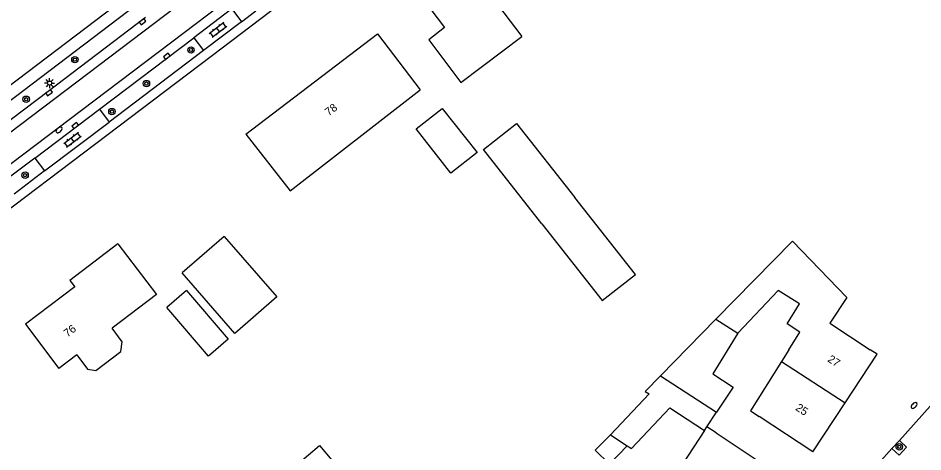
# Model space of a CAD drawing. Extents: x 136000 to 141014, y 402000 to 403500.
# Drawn here: x 138375.4 to 138488.5, y 402987.2 to 403041.5 of the extents above; entities that cross this region are included whole.
import ezdxf

# ---------------------------------------------------------------- set-up
doc = ezdxf.new("R2010")
doc.units = 0
for name, color, linetype in [('gg-anno-huisnummerreeks BGT', 7, 'Continuous'), ('gg-bbg-bijgebouw', 7, 'Continuous'), ('gg-bbg-gedigitaliseerde bebouwing', 7, 'Continuous'), ('gg-bbg-gedigitaliseerde bijgebouw', 7, 'Continuous'), ('gg-bbg-hoofdgebouw', 7, 'Continuous'), ('gg-bbg-tussenscheiding', 7, 'Continuous'), ('gg-knt-verharding', 7, 'Continuous'), ('gg-knt-verharding nz', 7, 'Continuous'), ('gt-symb-boom', 7, 'Continuous'), ('gt-symb-brandkraan', 7, 'Continuous'), ('gt-symb-klinker verharding', 7, 'Continuous'), ('gt-symb-kolk', 7, 'Continuous'), ('gt-symb-lichtmast', 7, 'Continuous')]:
    doc.layers.add(name, color=color, linetype=linetype)

# ---------------------------------------------------------------- blocks, each defined once
blk = doc.blocks.new('gt0-BR')
at = {"layer": 'gt-symb-brandkraan'}
for centre, radius, start, end in [((-0.24, 0), 0.206, 107.5669, 252.4331), ((0.6, -2.66), 3, 106.892, 107.5669), ((0, -0.69), 0.938, 73.108, 106.892), ((-0.6, -2.66), 3, 72.4331, 73.108), ((0.24, 0), 0.206, 287.567, 72.4331), ((0.6, 2.66), 3, 252.4331, 253.108), ((0, 0.69), 0.938, 253.108, 286.8921), ((-0.6, 2.66), 3, 286.8921, 287.567)]:
    blk.add_arc(centre, radius, start, end, dxfattribs=at)
blk = doc.blocks.new('gt0-KL1')
at = {"layer": 'gt-symb-klinker verharding'}
for p, q in [((-1.15, 0.3), (1.15, 0.3)), ((-1, -0.3), (-1, 0.3)), ((-0.5, 0.3), (-0.5, 0.45)), ((0, -0.3), (0, 0.3)), ((0.5, 0.3), (0.5, 0.45)), ((1, -0.3), (1, 0.3)), ((-1.15, -0.3), (1.15, -0.3)), ((-0.5, -0.45), (-0.5, -0.3)), ((0.5, -0.45), (0.5, -0.3))]:
    blk.add_line(p, q, dxfattribs=at)
blk = doc.blocks.new('gt0-BOOM')
at = {"layer": 'gt-symb-boom'}
for radius in [0.4, 0.2]:
    blk.add_circle((0, 0), radius, dxfattribs=at)
blk = doc.blocks.new('gt0-KOLK')
at = {"layer": 'gt-symb-kolk'}
blk.add_lwpolyline([(0, 0), (0.38, 0), (0.38, 0.4), (-0.37, 0.4), (-0.37, 0), (0, 0)], dxfattribs=at)
blk = doc.blocks.new('gt0-LMAST')
at = {"layer": 'gt-symb-lichtmast'}
for p, q in [((-0.18, 0.17), (-0.45, 0.44)), ((0, 0.25), (0, 0.62)), ((0.17, 0.17), (0.44, 0.44)), ((-0.25, 0), (-0.63, 0)), ((-0.18, -0.18), (-0.45, -0.45)), ((0, -0.25), (0, -0.63)), ((0.44, -0.45), (0.17, -0.18)), ((0.25, 0), (0.62, 0))]:
    blk.add_line(p, q, dxfattribs=at)
blk.add_circle((0, 0), 0.25, dxfattribs=at)

msp = doc.modelspace()

# ---------------------------------------------------------------- linework, layer by layer
at = {"layer": 'gg-bbg-bijgebouw'}
for p, q in [((138401.21, 403014.17), (138395.94, 403009.59)), ((138396.48, 403007.41), (138394.01, 403005.29))]:
    msp.add_line(p, q, dxfattribs=at)
at = {"layer": 'gg-bbg-gedigitaliseerde bebouwing'}
for p, q in [((138431.66, 403048.02), (138438.39, 403039.17)), ((138420.37, 403039.48), (138425.7, 403032.48)), ((138430.78, 403033.41), (138438.39, 403039.17)), ((138409.42, 403019.86), (138425.7, 403032.48)), ((138472.21, 403013.57), (138462.64, 403003.81)), ((138392.73, 403006.89), (138387.18, 403002.69)), ((138376.36, 403003.19), (138380.54, 402997.67)), ((138471.75, 403000), (138470.82, 402998.51)), ((138382.77, 402999.35), (138380.54, 402997.67)), ((138474.74, 402987.23), (138468.03, 402991.65)), ((138462.65, 402989.61), (138461.52, 402990.36)), ((138461.22, 402989.9), (138457.45, 402984.2)), ((138462.65, 402989.61), (138470.48, 402984.43))]:
    msp.add_line(p, q, dxfattribs=at)
for points in [[(138471.75, 403000), (138473.13, 403002.21), (138471.53, 403003.22), (138473.1, 403005.72), (138470.43, 403007.39), (138465.36, 403002.05)], [(138382.77, 402999.35), (138384.13, 402997.55), (138385.17, 402997.42), (138388.26, 402999.76), (138388.46, 403001), (138387.18, 403002.69)], [(138470.82, 402998.51), (138466.96, 402992.35), (138468.03, 402991.65)]]:
    msp.add_lwpolyline(points, dxfattribs=at)
at = {"layer": 'gg-bbg-gedigitaliseerde bijgebouw'}
for p, q in [((138462.64, 403003.81), (138455.7, 402996.73)), ((138461.52, 402990.36), (138462.71, 402992.18))]:
    msp.add_line(p, q, dxfattribs=at)
for points in [[(138425.18, 403027.6), (138428.45, 403030.17), (138432.79, 403024.66), (138429.52, 403022.08), (138425.18, 403027.6)], [(138440.87, 403015.75), (138433.58, 403025.01), (138437.74, 403028.28), (138445.03, 403019.02)], [(138440.87, 403015.75), (138448.44, 403006.14), (138452.59, 403009.41), (138445.03, 403019.02)], [(138401.21, 403014.17), (138407.79, 403006.61), (138402.52, 403002.02), (138395.94, 403009.59)], [(138396.48, 403007.41), (138401.71, 403001.32), (138399.25, 402999.18), (138394.01, 403005.29)], [(138465.36, 403002.05), (138462.24, 402996.99), (138464.78, 402995.31), (138462.71, 402992.18)], [(138455.7, 402996.73), (138453.79, 402994.79), (138454.29, 402994.47), (138449.45, 402989.36)], [(138451.57, 402987.99), (138452.08, 402987.65), (138456.9, 402992.74), (138461.22, 402989.9)], [(138451.57, 402987.99), (138449.34, 402985.69), (138447.55, 402987.43), (138449.45, 402989.36)], [(138410.35, 402985.7), (138413.1, 402988.03), (138416.2, 402984.37), (138413.46, 402982.04)]]:
    msp.add_lwpolyline(points, dxfattribs=at)
at = {"layer": 'gg-bbg-hoofdgebouw'}
for p, q in [((138403.92, 403026.95), (138420.37, 403039.48)), ((138403.92, 403026.95), (138409.42, 403019.86)), ((138387.9, 403013.25), (138392.73, 403006.89)), ((138476.89, 403003.32), (138481.93, 403000)), ((138478.77, 402993.36), (138482.78, 402999.44)), ((138482.78, 402999.44), (138481.93, 403000)), ((138474.74, 402987.23), (138478.77, 402993.36))]:
    msp.add_line(p, q, dxfattribs=at)
for points in [[(138426.11, 403043.78), (138428.73, 403040.26), (138426.75, 403038.74), (138430.78, 403033.41)], [(138387.9, 403013.25), (138381.92, 403008.66), (138382.53, 403007.86), (138376.36, 403003.19)], [(138472.21, 403013.57), (138479.01, 403006.53), (138476.89, 403003.32)]]:
    msp.add_lwpolyline(points, dxfattribs=at)
at = {"layer": 'gg-bbg-tussenscheiding'}
for p, q in [((138462.64, 403003.81), (138465.36, 403002.05)), ((138470.82, 402998.51), (138478.77, 402993.36)), ((138455.7, 402996.73), (138462.71, 402992.18)), ((138461.22, 402989.9), (138461.52, 402990.36)), ((138449.45, 402989.36), (138451.57, 402987.99))]:
    msp.add_line(p, q, dxfattribs=at)
at = {"layer": 'gg-knt-verharding'}
for p, q in [((138367.5, 403025.9), (138390.19, 403043.11)), ((138402.13, 403042.6), (138397.4, 403038.98)), ((138402.13, 403042.6), (138403.35, 403041)), ((138403.35, 403041), (138405.13, 403042.36)), ((138385.6, 403030.06), (138397.4, 403038.98)), ((138397.4, 403038.98), (138398.6, 403037.4)), ((138398.6, 403037.4), (138386.82, 403028.46)), ((138377.54, 403023.95), (138385.6, 403030.06)), ((138385.6, 403030.06), (138386.82, 403028.46)), ((138377.54, 403023.95), (138373.71, 403021.07)), ((138377.54, 403023.95), (138378.76, 403022.34)), ((138378.76, 403022.34), (138374.96, 403019.45)), ((138485.56, 402988.67), (138490.45, 402994.12)), ((138484.64, 402987.65), (138485.56, 402988.67)), ((138481.59, 402984.25), (138484.64, 402987.65))]:
    msp.add_line(p, q, dxfattribs=at)
for points in [[(138417.86, 403050.56), (138399.58, 403036.67), (138357.51, 403004.84), (138319.5, 402975.97)], [(138394.73, 403048.38), (138387.4, 403042.84), (138334.89, 403003.04), (138304, 402979.55)], [(138391.38, 403041.53), (138379.19, 403032.28), (138368.69, 403024.34)], [(138485.56, 402988.67), (138486.47, 402987.84), (138485.55, 402986.83), (138484.64, 402987.65)]]:
    msp.add_lwpolyline(points, dxfattribs=at)
at = {"layer": 'gg-knt-verharding nz'}
for p, q in [((138403.35, 403041), (138398.6, 403037.4)), ((138378.76, 403022.34), (138386.82, 403028.46))]:
    msp.add_line(p, q, dxfattribs=at)
for points in [[(138315.14, 402982.28), (138380.03, 403031.4), (138433.8, 403072.19), (138473.65, 403102.48)], [(138317.07, 402979.72), (138381.84, 403028.77), (138421.5, 403058.88)]]:
    msp.add_lwpolyline(points, dxfattribs=at)

# ---------------------------------------------------------------- block references
at = {"layer": 'gt-symb-boom'}
for p in [(138397.05, 403037.46), (138382.54, 403036.25), (138391.48, 403033.27), (138376.45, 403031.31), (138387.16, 403029.77), (138376.32, 403021.82), (138485.55, 402987.86)]:
    msp.add_blockref('gt0-BOOM', p, dxfattribs=at)
at = {"layer": 'gt-symb-brandkraan'}
for p, rotation in [((138380.56, 403027.47), 41.595481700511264), ((138487.4, 402993.03), 42.204337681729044)]:
    msp.add_blockref('gt0-BR', p, dxfattribs=dict(at, rotation=rotation))
at = {"layer": 'gt-symb-klinker verharding'}
for p, rotation in [((138400.43, 403040), 36.99589776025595), ((138382.24, 403026.25), 36.99589775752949)]:
    msp.add_blockref('gt0-KL1', p, dxfattribs=dict(at, rotation=rotation))
at = {"layer": 'gt-symb-kolk'}
for p, rotation in [((138390.88, 403041.15), -143.41657886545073), ((138394.14, 403036.51), 37.80965211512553), ((138379.19, 403032.28), -142.76334102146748), ((138382.7, 403027.87), 37.23665897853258)]:
    msp.add_blockref('gt0-KOLK', p, dxfattribs=dict(at, rotation=rotation))
at = {"layer": 'gt-symb-lichtmast'}
msp.add_blockref('gt0-LMAST', (138379.38, 403033.33), dxfattribs=at)

# ---------------------------------------------------------------- texts
at = {"layer": 'gg-anno-huisnummerreeks BGT'}
for s, rotation, p in [('78', 37.3, (138414.25, 403029.17)), ('76', 37.2, (138381.61, 403001.52)), ('27', 326.6, (138476.5, 402998.59)), ('25', 326.6, (138472.5, 402992.52))]:
    msp.add_text(s, height=1, rotation=rotation, dxfattribs=at).set_placement(p)

doc.saveas('drawing.dxf')
